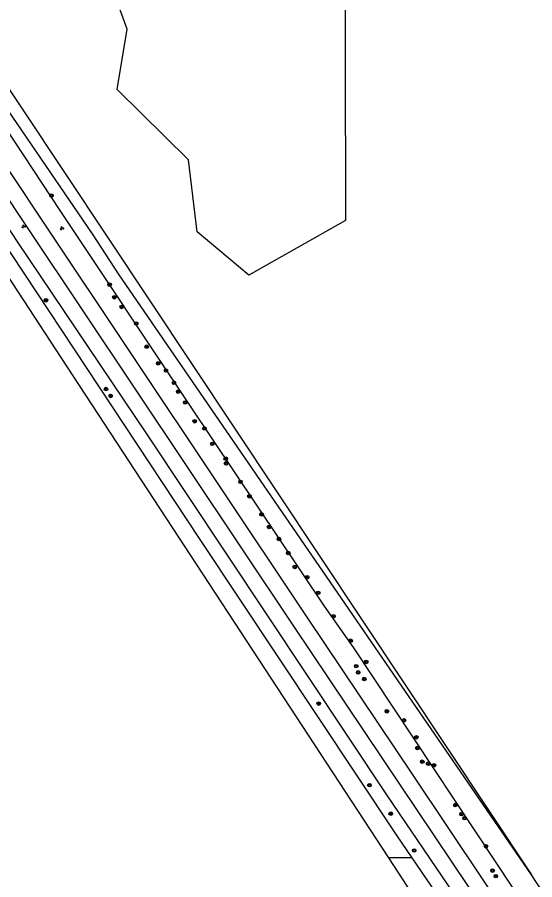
# Model space of a CAD drawing. Extents: x 128999 to 131010, y 395498 to 399007.
# Drawn here: x 129685.4 to 129800.4, y 395711.1 to 395902.5 of the extents above; entities that cross this region are included whole.
import ezdxf

# ---------------------------------------------------------------- set-up
doc = ezdxf.new("R2010")
doc.units = 0
for name, color, linetype in [('gg-knt-verharding', 7, 'Continuous'), ('gg-kntw-bovenkant insteek waterloop', 7, 'Continuous'), ('gt-grn-groengrens', 7, 'Continuous'), ('gt-grn-vlakafsluiter', 7, 'Continuous'), ('gt-symb-boom', 7, 'Continuous'), ('gt-symb-groenvak', 7, 'Continuous')]:
    doc.layers.add(name, color=color, linetype=linetype)

# ---------------------------------------------------------------- blocks, each defined once
blk = doc.blocks.new('gt0-BOOM')
at = {"layer": 'gt-symb-boom'}
for radius in [0.4, 0.2]:
    blk.add_circle((0, 0), radius, dxfattribs=at)
blk = doc.blocks.new('gt0-GRVAK')
at = {"layer": 'gt-symb-groenvak'}
for p, q in [((-0.11, 0.19), (-0.23, 0.24)), ((-0.18, 0.15), (0.09, 0.15)), ((-0.09, 0.21), (-0.16, 0.32)), ((-0.05, 0.21), (-0.05, 0.39)), ((0, 0.21), (0.06, 0.32)), ((0.01, 0.19), (0.13, 0.24)), ((0.26, -0.05), (0.2, 0.06)), ((0.31, -0.05), (0.31, 0.13)), ((0.35, -0.05), (0.41, 0.06)), ((-0.24, -0.23), (-0.36, -0.18)), ((-0.32, -0.26), (-0.05, -0.26)), ((-0.23, -0.21), (-0.29, -0.1)), ((-0.18, -0.2), (-0.18, -0.02)), ((-0.14, -0.21), (-0.07, -0.1)), ((-0.12, -0.23), (0, -0.18)), ((0.24, -0.07), (0.12, -0.02)), ((0.17, -0.11), (0.44, -0.11)), ((0.37, -0.07), (0.49, -0.02))]:
    blk.add_line(p, q, dxfattribs=at)

msp = doc.modelspace()

# ---------------------------------------------------------------- linework, layer by layer
at = {"layer": 'gg-knt-verharding'}
for points in [[(129662.97, 395899.37), (129691.19, 395857.03), (129749.76, 395769.37), (129773.32, 395734.37), (129796.63, 395699.51), (129807.63, 395682.95)], [(129659.93, 395897.52), (129688.12, 395855.21), (129746.81, 395767.37), (129770.36, 395732.36), (129793.42, 395697.92), (129802.28, 395684.65)]]:
    msp.add_lwpolyline(points, dxfattribs=at)
at = {"layer": 'gg-kntw-bovenkant insteek waterloop'}
for p, q in [((129793.27, 395686.51), (129773.15, 395716)), ((129816.87, 395686.24), (129799.61, 395712.25))]:
    msp.add_line(p, q, dxfattribs=at)
for points in [[(129666.57, 395902.51), (129694.89, 395859.66), (129723.7, 395816.41), (129753.62, 395771.83), (129760.1, 395762.62), (129800.16, 395702.26), (129811.51, 395685.2), (129813.14, 395685.18)], [(129657.21, 395895.78), (129685.37, 395852.85), (129714.32, 395809.83), (129767.46, 395730), (129789.35, 395697.75), (129795.72, 395688.82)], [(129799.61, 395712.25), (129707.97, 395845.54), (129702.28, 395854.22), (129673.74, 395895.93)], [(129773.15, 395716), (129769.67, 395721.1), (129726.04, 395786.66), (129672.91, 395866.85), (129663.39, 395880.93), (129660.44, 395885.35)]]:
    msp.add_lwpolyline(points, dxfattribs=at)
at = {"layer": 'gt-grn-groengrens'}
for p, q in [((129773.15, 395716), (129767.87, 395716)), ((129767.87, 395716), (129787.08, 395686.66))]:
    msp.add_line(p, q, dxfattribs=at)
for points in [[(129597.88, 396094.71), (129598.94, 396084.9), (129602.85, 396065.36), (129610.18, 396038), (129624.35, 395996.47), (129640.96, 395960.32), (129658.69, 395925.05), (129667.66, 395910.49), (129799.61, 395712.25)], [(129656.93, 395885.55), (129661.72, 395877.94), (129695.16, 395826.99), (129767.87, 395716)]]:
    msp.add_lwpolyline(points, dxfattribs=at)
at = {"layer": 'gt-grn-vlakafsluiter'}
msp.add_lwpolyline([(129706.95, 395966.84), (129720.48, 395965.25), (129720.77, 395955.17), (129730.85, 395948.25), (129756.33, 395946.67), (129759.64, 395948.33), (129758.2, 395941.38), (129757.62, 395937.63), (129758.2, 395932.88), (129758.34, 395857.4), (129736.89, 395845.26), (129725.38, 395854.91), (129723.51, 395870.9), (129707.67, 395886.46), (129709.83, 395899.85), (129706.66, 395908.64), (129700.62, 395914.55), (129701.34, 395920.16), (129702.63, 395935.15), (129699.36, 395947.97), (129700.8, 395958.63), (129706.95, 395966.84)], dxfattribs=at)

# ---------------------------------------------------------------- block references
at = {"layer": 'gt-symb-boom'}
for p in [(129693.06, 395862.95), (129705.95, 395843.18), (129707.01, 395840.37), (129691.81, 395839.7), (129708.65, 395838.22), (129711.87, 395834.56), (129714.2, 395829.41), (129716.76, 395825.72), (129718.48, 395824.13), (129720.25, 395821.4), (129705.17, 395820.02), (129721.19, 395819.44), (129706.19, 395818.48), (129722.74, 395817.02), (129724.84, 395812.85), (129727.01, 395811.26), (129728.77, 395807.86), (129731.76, 395804.55), (129731.81, 395803.5), (129735.02, 395799.42), (129737.01, 395796.21), (129739.7, 395792.2), (129741.38, 395789.42), (129743.55, 395786.73), (129745.62, 395783.63), (129747.08, 395780.55), (129749.85, 395778.25), (129752.29, 395774.79), (129755.67, 395769.58), (129759.47, 395764.17), (129762.95, 395759.47), (129760.72, 395758.52), (129761.16, 395757.13), (129762.51, 395755.67), (129752.38, 395750.21), (129767.54, 395748.52), (129771.32, 395746.48), (129774.08, 395742.74), (129774.31, 395740.34), (129775.39, 395737.33), (129776.68, 395736.86), (129777.98, 395736.53), (129763.66, 395732.12), (129782.73, 395727.7), (129768.4, 395725.78), (129784.12, 395725.7), (129784.76, 395724.8), (129773.59, 395717.62), (129789.53, 395718.57), (129791, 395713.17), (129791.73, 395711.93)]:
    msp.add_blockref('gt0-BOOM', p, dxfattribs=at)
at = {"layer": 'gt-symb-groenvak'}
for p in [(129686.86, 395856.08), (129695.37, 395855.69)]:
    msp.add_blockref('gt0-GRVAK', p, dxfattribs=at)

doc.saveas('drawing.dxf')
